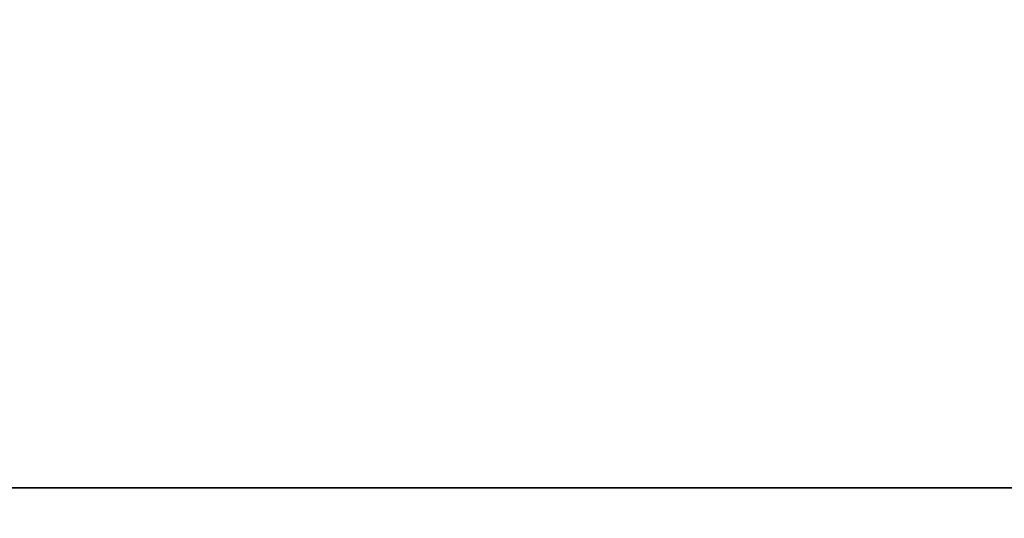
# Model space of a CAD drawing. Header units: millimetres. Extents: x -125 to 125, y -4 to 54.
# Tile 168 of 612: x -74.056 to -72.102, y -0.06 to 0.93. Entities that reach past the tile are written whole.
import ezdxf

# ---------------------------------------------------------------- set-up
doc = ezdxf.new("R2010")
doc.units = ezdxf.units.MM
doc.header["$LTSCALE"] = 65.185185
for name, color, linetype in [('10', 7, 'CONTINUOUS'), ('3', 7, 'CONTINUOUS'), ('5', 7, 'CONTINUOUS'), ('8', 7, 'CONTINUOUS')]:
    doc.layers.add(name, color=color, linetype=linetype)

msp = doc.modelspace()

# ---------------------------------------------------------------- linework, layer by layer
at = {"layer": '10', "color": 7, "linetype": 'Continuous'}
for points in [[(123.901, 0, -124.9), (-123.8345, -1.5218, -124.8336), (-123.901, 0, -124.9), (123.901, 0, -124.9)], [(123.8345, -1.5218, -124.8336), (-123.8345, -1.5218, -124.8336), (123.901, 0, -124.9), (123.8345, -1.5218, -124.8336)]]:
    msp.add_3dface(points, dxfattribs=at)
at = {"layer": '3', "color": 7, "linetype": 'Continuous', "true_color": 0xf9fafd}
for points in [[(-124.5375, 53, 124.5375), (-125, 0, 125), (112, 0, 125), (-124.5375, 53, 124.5375)], [(112.0875, 1, 124.9913), (-124.5375, 53, 124.5375), (112, 0, 125), (112.0875, 1, 124.9913)]]:
    msp.add_3dface(points, dxfattribs=at)
at = {"layer": '5', "color": 7, "linetype": 'Continuous', "true_color": 0xf9fafd}
for points in [[(-112.0875, 1, -124.9913), (124.5375, 53, -124.5375), (-112, 0, -125), (-112.0875, 1, -124.9913)], [(124.5375, 53, -124.5375), (125, 0, -125), (-112, 0, -125), (124.5375, 53, -124.5375)]]:
    msp.add_3dface(points, dxfattribs=at)
at = {"layer": '8', "color": 7, "linetype": 'Continuous'}
for points in [[(-123.8345, -1.5218, 124.8336), (123.8345, -1.5218, 124.8336), (-123.901, 0, 124.9), (-123.8345, -1.5218, 124.8336)], [(-123.901, 0, 124.9), (123.8345, -1.5218, 124.8336), (123.901, 0, 124.9), (-123.901, 0, 124.9)]]:
    msp.add_3dface(points, dxfattribs=at)

doc.saveas('drawing.dxf')
